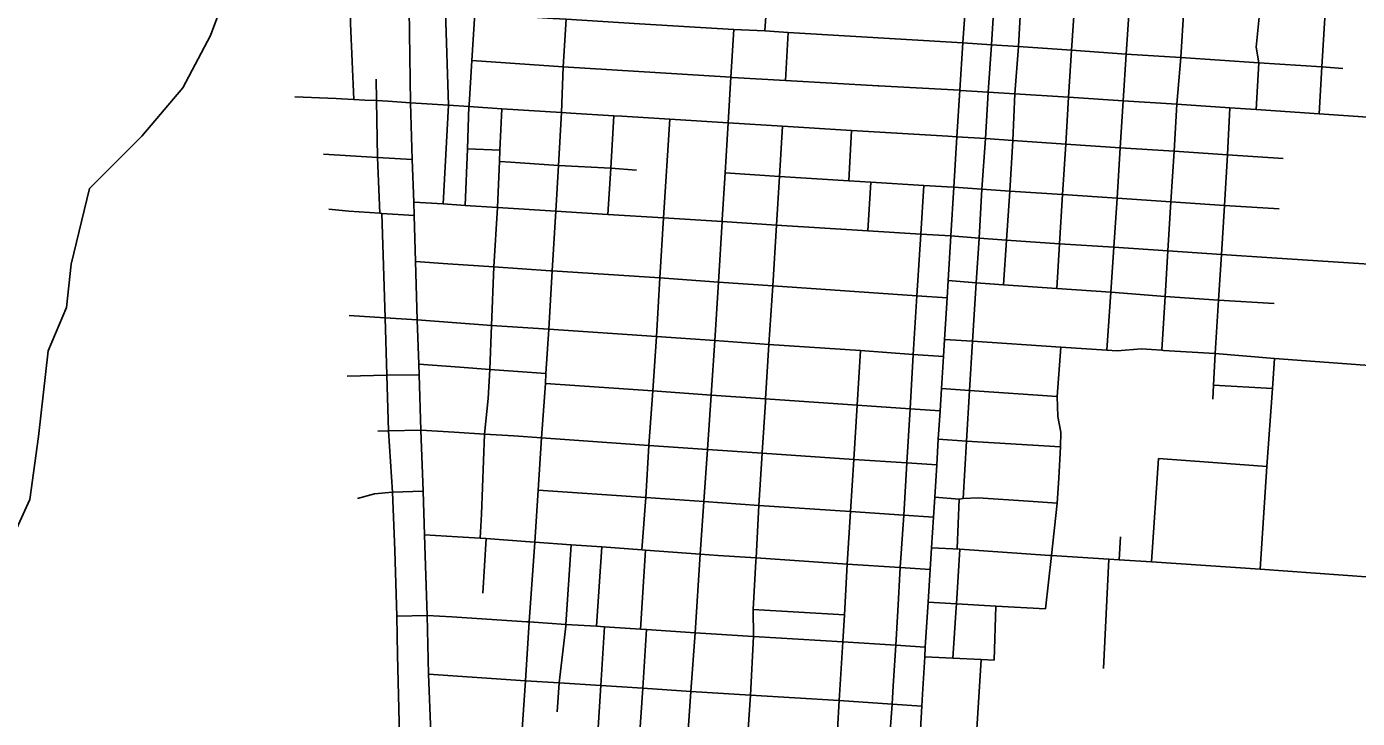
# Model space of a CAD drawing. Extents: x 1729596 to 1934326, y 644115 to 911751.
# Drawn here: x 1826969 to 1835391, y 701344 to 705719 of the extents above; entities that cross this region are included whole.
import ezdxf

# ---------------------------------------------------------------- set-up
doc = ezdxf.new("R2010")
doc.units = 0
for name, color, linetype in [('GM_X_City_Street', 7, 'Continuous'), ('GM_X_Township', 7, 'Continuous'), ('GM_X_US_Route', 7, 'Continuous')]:
    doc.layers.add(name, color=color, linetype=linetype)

msp = doc.modelspace()

# ---------------------------------------------------------------- linework, layer by layer
at = {"layer": 'GM_X_City_Street'}
for points in [[(1831641.5, 705691.4), (1831663.2, 706020.4), (1831689.7, 706354.4), (1831701.3, 706517.2), (1831719.9, 706766), (1831734.6, 706975.5), (1831748.9, 707183.2), (1831765.2, 707392.2), (1831783.1, 707602.2), (1831798.2, 707827.4), (1831813.5, 708047.8), (1831828.8, 708258.6), (1831849.8, 708569.9), (1831887.1, 709093), (1831912.1, 709438), (1831926.5, 709651.1)], [(1835149.7, 705167.6), (1835166.1, 705464.8), (1835184.1, 705773.4), (1835209.1, 706192.8), (1835198.5, 706392.9), (1835205.5, 706500.6), (1835232.3, 706908.9), (1835253, 707224.7), (1835257.9, 707315.8), (1835301.3, 707663.4), (1835328.7, 708042.4)], [(1834749.5, 705194), (1834767.3, 705490.2), (1834749.6, 705588.1), (1834770.6, 705800.1), (1834812.3, 706219.6), (1834788.4, 706221.2), (1834806.1, 706527.7), (1834817.5, 706724.7), (1834829.3, 706934.4), (1834851.9, 707333.7)], [(1832895.5, 702734.2), (1832916.5, 703097.8), (1832936.4, 703417.5), (1832955.1, 703728.5), (1832978.5, 704098.5), (1832996.6, 704380.9), (1833015, 704691.1), (1833037.1, 705010.3), (1833053.9, 705304.9), (1833075.7, 705603.2), (1833095.1, 705911.3), (1833119.5, 706331.8), (1833142.2, 706662.6), (1833169.8, 707075.9)], [(1833151.5, 704086), (1833170.7, 704368.6), (1833190.3, 704678.6), (1833210.1, 704998.6), (1833223.7, 705294.4), (1833245.1, 705592.6), (1833262.7, 705899.8), (1833290.9, 706321), (1833311.3, 706651.5), (1833340.1, 707064)], [(1833488.9, 704061.8), (1833506.1, 704346), (1833525.3, 704656.4), (1833546.5, 704976.2), (1833562.5, 705272.4), (1833581.1, 705570), (1833602.1, 705877.4), (1833630.1, 706297.4), (1833650.9, 706628.8), (1833659.3, 706723.4)], [(1833805.5, 703673.4), (1833830.1, 704039.2), (1833849.9, 704324.8), (1833869.7, 704633.8), (1833888.7, 704953.2), (1833907.5, 705249.8), (1833927.1, 705545.2), (1833947.9, 705856.4), (1833974.6, 706274.9), (1833995.3, 706605.6)], [(1834152.5, 703672.2), (1834174.7, 704011.6), (1834191.5, 704301), (1834210.5, 704610.6), (1834230.9, 704930.6), (1834248.9, 705228.2), (1834272.9, 705522.6), (1834291.9, 705832.2), (1834318.3, 706251.2)], [(1829040.2, 705257.8), (1829018.1, 705737.9), (1829015.9, 705983.9)], [(1832612.2, 701052.6), (1832634.1, 701422.2), (1832638.6, 701498), (1832652.5, 701734.2), (1832656.3, 701795), (1832673.5, 702080), (1832686.1, 702286.2), (1832694.7, 702423), (1832707.5, 702617.6), (1832715.9, 702743.2), (1832728.3, 702946.8), (1832738.6, 703110.2), (1832750.3, 703289.4), (1832758, 703429.6), (1832770.4, 703631.8), (1832778.5, 703740.4), (1832793.6, 704003.1), (1832800.2, 704112.3), (1832817.5, 704394.6), (1832836.9, 704703.6), (1832856.1, 705022.6), (1832874.5, 705315.9), (1832894.5, 705616), (1832916.7, 705945.6)], [(1829388.9, 705827), (1829620.6, 705813.2), (1829647.9, 705811.6), (1829805.8, 705802.2), (1830299.3, 705770.8), (1830382.7, 705766), (1830847.9, 705736.6), (1831444.5, 705700.6), (1831641.5, 705691.4), (1831789.3, 705682.4), (1832894.5, 705616)], [(1829605, 704597.5), (1829638.3, 705221.4), (1829620.6, 705813.2)], [(1829768.8, 705224.1), (1829786.1, 705503.6), (1829805.8, 705802.2), (1829806, 705806.4)], [(1830051.3, 700395.6), (1830066.5, 700680.8), (1830082.5, 700927.4), (1830101.3, 701215.6), (1830125.9, 701582.2), (1830149.1, 701954.4), (1830185.2, 702458.6), (1830194, 702589.2), (1830206, 702788.2), (1830228.1, 703118.4), (1830251.9, 703462.4), (1830254.9, 703525.4), (1830272.9, 703804.6), (1830295.7, 704173.4), (1830318.4, 704551), (1830335, 704841.4), (1830354.7, 705176), (1830363.9, 705463.4), (1830382.7, 705766)], [(1831444.5, 705700.6), (1831426.1, 705398.2), (1831433.3, 705397.8)], [(1831771.9, 705378.6), (1831789.3, 705682.4)], [(1832894.5, 705616), (1833075.7, 705603.2), (1833245.1, 705592.6), (1833581.1, 705570), (1833927.1, 705545.2), (1834272.9, 705522.6), (1834767.3, 705490.2), (1835166.1, 705464.8), (1835299, 705454.6)], [(1829786.1, 705503.6), (1830363.9, 705463.4), (1831426.1, 705398.2)], [(1829203.9, 704538), (1829189.6, 704891.8), (1829183.1, 705251.2), (1829180.4, 705386.4)], [(1831371.2, 704499.2), (1831388.9, 704793.4), (1831409.1, 705110.8), (1831426.1, 705398.2)], [(1831433.3, 705397.8), (1831771.9, 705378.6), (1832358.5, 705344.6), (1832362.1, 705344.4)], [(1832362.1, 705344.4), (1832874.5, 705315.9), (1832878.1, 705315.7)], [(1828666, 705274.6), (1828927.5, 705264.7), (1828961.5, 705262.6)], [(1828961.5, 705262.6), (1829040.2, 705257.8), (1829109.2, 705254.6)], [(1829109.2, 705254.6), (1829183.1, 705251.2), (1829254.6, 705246.5)], [(1829254.6, 705246.5), (1829397.6, 705237.2)], [(1832878.1, 705315.7), (1833053.9, 705304.9), (1833223.7, 705294.4), (1833562.5, 705272.4), (1833907.5, 705249.8), (1834248.9, 705228.2), (1834584.3, 705204.6), (1834749.5, 705194), (1835149.7, 705167.6), (1835610.1, 705135.6), (1835972.5, 705112.2)], [(1829397.6, 705237.2), (1829638.3, 705221.4), (1829768.1, 705213), (1829975.7, 705199.8), (1830354.7, 705176), (1830412, 705172.4)], [(1829743.9, 704588), (1829758.8, 704946.1), (1829768.1, 705213), (1829768.8, 705224.1)], [(1829961.1, 704865.9), (1829964.3, 704936.7), (1829975.7, 705199.8)], [(1830412, 705172.4), (1830684.7, 705155.2), (1830735.4, 705152.1)], [(1834491.5, 703651.4), (1834512.5, 703989), (1834530.9, 704278.2), (1834550.1, 704588.2), (1834568.7, 704908.2), (1834584.3, 705204.6)], [(1830665.8, 704823.1), (1830684.7, 705155.2)], [(1830735.4, 705152.1), (1831039.5, 705133.8), (1831409.1, 705110.8), (1831753.5, 705089.4), (1832190, 705062.1), (1832798.7, 705026)], [(1830999.8, 704509.1), (1831039.5, 705133.8)], [(1831644, 703343.6), (1831645.4, 703365), (1831666.5, 703709.2), (1831691.2, 704080), (1831714.5, 704462.6), (1831732.7, 704771.6), (1831753.5, 705089.4)], [(1832172, 704744), (1832190, 705062.1)], [(1832798.7, 705026), (1832856.1, 705022.6), (1833037.1, 705010.3), (1833210.1, 704998.6), (1833546.5, 704976.2), (1833888.7, 704953.2), (1834230.9, 704930.6), (1834568.7, 704908.2), (1834921.9, 704884.8)], [(1828847.9, 704912.2), (1829189.6, 704891.8), (1829409.3, 704877.8)], [(1829758.8, 704946.1), (1829964.3, 704936.7)], [(1829839.5, 702483), (1829846.8, 702636), (1829866.9, 703142.4), (1829889.3, 703367.2), (1829901.3, 703549.8), (1829910.9, 703828.8), (1829926.5, 704199.2), (1829949.2, 704574.7), (1829961.1, 704865.9)], [(1829961.1, 704865.9), (1830032.1, 704861.3), (1830335, 704841.4), (1830665.8, 704823.1), (1830829.5, 704811.1)], [(1830646.5, 704530.4), (1830665.8, 704823.1)], [(1831388.9, 704793.4), (1831732.7, 704771.6), (1832172, 704744), (1832312.1, 704735), (1832648, 704714.9), (1832832.8, 704703.8)], [(1832293.1, 704426.4), (1832312.1, 704735)], [(1832481.6, 702024.1), (1832497.3, 702298.2), (1832520.1, 702629.8), (1832539.4, 702959.6), (1832561.1, 703302), (1832580.2, 703645.5), (1832603.2, 704017.2), (1832628.8, 704406.3), (1832648, 704714.9)], [(1832832.8, 704703.8), (1832836.9, 704703.6), (1833015, 704691.1), (1833190.3, 704678.6), (1833525.3, 704656.4), (1833869.7, 704633.8), (1834210.5, 704610.6), (1834550.1, 704588.2), (1834895.5, 704566.4)], [(1829418.6, 704609.1), (1829605, 704597.5), (1829743.9, 704588), (1829949.2, 704574.7), (1830318.4, 704551), (1830646.5, 704530.4), (1830999.8, 704509.1), (1831370.4, 704485.6), (1831714.5, 704462.6), (1832293.1, 704426.4), (1832628.8, 704406.3), (1832817.5, 704394.6), (1832996.6, 704380.9), (1833170.7, 704368.6), (1833506.1, 704346), (1833849.9, 704324.8), (1834191.5, 704301), (1834530.9, 704278.2), (1834849.1, 704257.2)], [(1828881.6, 704564.1), (1829008.8, 704550.7), (1829203.9, 704538), (1829215.9, 704537.3), (1829420.9, 704524.8)], [(1829238.1, 703877.1), (1829215.9, 704537.3)], [(1830863.1, 702410.8), (1830887.1, 702740.2), (1830907.3, 703070.4), (1830931.5, 703414.6), (1830955.1, 703759), (1830977.3, 704129), (1830999.8, 704509.1)], [(1831107.1, 700481.4), (1831115.1, 700612.4), (1831131.9, 700879.8), (1831147.9, 701146), (1831172.7, 701514.4), (1831199.6, 701885.6), (1831231.9, 702383), (1831253.9, 702716.2), (1831276.9, 703044), (1831301.5, 703388.6), (1831323.7, 703733), (1831347.3, 704103), (1831370.4, 704485.6), (1831371.2, 704499.2)], [(1829430.5, 704233.6), (1829635, 704219.4), (1829926.5, 704199.2), (1830284.6, 704174.2)], [(1834849.1, 704257.2), (1836272.6, 704163.6)], [(1830284.6, 704174.2), (1830295.7, 704173.4), (1830977.3, 704129), (1831347.3, 704103), (1831691.2, 704080), (1832603.2, 704017.2), (1832793.6, 704003.1)], [(1832800.2, 704112.3), (1832978.5, 704098.5), (1833151.5, 704086), (1833488.9, 704061.8), (1833830.1, 704039.2), (1834174.7, 704011.6), (1834512.5, 703989), (1834864.3, 703968.3)], [(1829010.7, 703892.1), (1829238.1, 703877.1), (1829441.2, 703864.4)], [(1829333.3, 701048.5), (1829328.7, 701233), (1829315.9, 701746.9), (1829311.1, 701991.3), (1829299.6, 702406.4), (1829284.2, 702774.4), (1829258.2, 703162.9), (1829247.8, 703513.5), (1829238.1, 703877.1)], [(1829441.2, 703864.4), (1829910.9, 703828.8), (1830272.9, 703804.6), (1830955.1, 703759), (1831323.7, 703733), (1831666.5, 703709.2), (1832245.7, 703669.6), (1832580.2, 703645.5), (1832770.4, 703631.8)], [(1832778.5, 703740.4), (1832955.1, 703728.5), (1833514.1, 703691.8)], [(1832089.3, 701086), (1832110.9, 701456.8), (1832135.1, 701827.2), (1832144.5, 701998.8), (1832162.7, 702319.8), (1832183.8, 702651.6), (1832204.9, 702982.2), (1832225.7, 703324.9), (1832245.7, 703669.6)], [(1833417.6, 702037.6), (1833455.7, 702374), (1833491.2, 702705.5), (1833501.9, 702864), (1833512.9, 703060.8), (1833513.3, 703153.4), (1833495.2, 703253.4), (1833490.1, 703379.2), (1833514.1, 703691.8)], [(1833514.1, 703691.8), (1833805.5, 703673.4), (1833870.7, 703668.8), (1834023.5, 703681), (1834088, 703676.6), (1834152.5, 703672.2), (1834163.1, 703671.5)], [(1834163.1, 703671.5), (1834487.7, 703651.6)], [(1834476.8, 703362.2), (1834480, 703451.6), (1834491.5, 703651.4)], [(1834487.7, 703651.6), (1834491.5, 703651.4), (1834865.7, 703619), (1836266.7, 703516.6), (1836613.5, 703491.2), (1837029.7, 703464.6), (1837440.7, 703435), (1838149.6, 703382.1)], [(1829451.8, 703583.2), (1829710.2, 703565), (1829901.3, 703549.8), (1830254.9, 703525.4)], [(1834852.7, 703430.4), (1834865.7, 703619)], [(1828997.9, 703509), (1829247.8, 703513.5), (1829453.8, 703517.6)], [(1830251.9, 703462.4), (1830931.5, 703414.6), (1831301.5, 703388.6), (1831645.4, 703365), (1832225.7, 703324.9), (1832561.1, 703302), (1832750.3, 703289.4)], [(1832758, 703429.6), (1832936.4, 703417.5), (1833490.1, 703379.2)], [(1834480, 703451.6), (1834852.7, 703430.4)], [(1834775.3, 702288.2), (1834817.5, 702936), (1834852.7, 703430.4)], [(1831624.4, 703026.3), (1831644, 703343.6)], [(1829190.9, 703160.5), (1829258.2, 703162.9), (1829462.9, 703167.6)], [(1829462.9, 703167.6), (1829675.7, 703154.9), (1829866.9, 703142.4), (1830052.7, 703130.4), (1830228.1, 703118.4), (1830907.3, 703070.4), (1831276.9, 703044), (1831624.1, 703021.4), (1832204.9, 702982.2), (1832539.4, 702959.6), (1832728.3, 702946.8)], [(1832738.6, 703110.2), (1832916.5, 703097.8), (1833512.9, 703060.8)], [(1831584, 702338.6), (1831585.1, 702359.4), (1831602.8, 702691.2), (1831624.1, 703021.4), (1831624.4, 703026.3)], [(1834087.1, 702334.6), (1834132.5, 702986.6)], [(1834132.5, 702986.6), (1834448.9, 702963.9), (1834817.5, 702936)], [(1829063.3, 702734.1), (1829169.8, 702763.4), (1829284.2, 702774.4), (1829479.5, 702781)], [(1830206, 702788.2), (1830887.1, 702740.2), (1831253.9, 702716.2), (1831602.8, 702691.2), (1832183.8, 702651.6), (1832520.1, 702629.8), (1832707.5, 702617.6)], [(1832715.9, 702743.2), (1832871.5, 702731.2), (1832895.5, 702734.2), (1832990.2, 702738.5), (1833310.1, 702718.2), (1833491.2, 702705.5)], [(1832858.8, 702419.4), (1832871.5, 702731.2)], [(1829486.6, 702505.6), (1829696.3, 702492), (1829839.5, 702483), (1829877.9, 702481), (1830126.6, 702462.9)], [(1829856.7, 702135.8), (1829877.9, 702481)], [(1830126.6, 702462.9), (1830185.2, 702458.6), (1830415.9, 702442.3), (1830609.1, 702428.4), (1830863.1, 702410.8), (1830885.5, 702408.8), (1831231.9, 702383), (1831344.5, 702375.1), (1831585.1, 702359.4), (1832162.7, 702319.8), (1832497.3, 702298.2), (1832686.1, 702286.2)], [(1833883.4, 702347.2), (1833891.4, 702492.1)], [(1830380.6, 701928), (1830381.7, 701938.2), (1830415.9, 702442.3)], [(1830576.5, 701926.6), (1830609.1, 702428.4)], [(1830854.5, 701909), (1830885.5, 702408.8)], [(1832694.7, 702423), (1832874.4, 702413.2), (1833444.4, 702374.8)], [(1832851.2, 702043), (1832852.8, 702069.5), (1832874.4, 702413.2)], [(1831569.2, 701862.3), (1831569.2, 701862.6), (1831566.4, 702031.7), (1831584, 702338.6)], [(1833444.4, 702374.8), (1833455.7, 702374), (1833818.6, 702351.2), (1833883.4, 702347.2), (1834087.1, 702334.6)], [(1833783.2, 701658.5), (1833818.6, 702351.2)], [(1834087.1, 702334.6), (1834775.3, 702288.2), (1836001.9, 702199.9), (1836183.9, 702187)], [(1832673.5, 702080), (1832852.8, 702069.5), (1833102.3, 702053.8), (1833417.6, 702037.6)], [(1832831.2, 701725.7), (1832851.2, 702043)], [(1833092.7, 701712.2), (1833102.3, 702053.8)], [(1829311.1, 701991.3), (1829503.1, 701995.4)], [(1829503.1, 701995.4), (1829660.9, 701985.9), (1830133.8, 701955.4)], [(1831566.4, 702031.7), (1832144.5, 701998.8)], [(1832453.3, 701549.2), (1832469.1, 701806.6), (1832481.6, 702024.1)], [(1830133.8, 701955.4), (1830149.1, 701954.4), (1830381.7, 701938.2), (1830576.5, 701926.6), (1830626.8, 701923.8), (1830854.5, 701909), (1830890.9, 701906.6), (1831199.6, 701885.6), (1831569.2, 701862.6), (1832135.1, 701827.2), (1832469.1, 701806.6), (1832656.3, 701795)], [(1830339.7, 701569.4), (1830380.6, 701928)], [(1830544.9, 700650), (1830561.7, 700917.6), (1830578.8, 701183), (1830602.3, 701552.6), (1830626.8, 701923.8)], [(1830806.3, 700634), (1830826.8, 700900.1), (1830842.5, 701165.8), (1830868.1, 701534.4), (1830890.9, 701906.6)], [(1831525.7, 701121.7), (1831550, 701491.3), (1831569.2, 701862.3)], [(1832652.5, 701734.2), (1832831.2, 701725.7), (1833009.3, 701717), (1833092.7, 701712.2)], [(1832963.9, 700972.2), (1833009.3, 701717)], [(1829513.3, 701623), (1830125.9, 701582.2), (1830339.7, 701569.4), (1830602.3, 701552.6), (1830868.1, 701534.4), (1831172.7, 701514.4), (1831550, 701491.3), (1832110.9, 701456.8), (1832446.2, 701434.6), (1832634.1, 701422.2)], [(1830326.8, 701386), (1830339.7, 701569.4)], [(1832365.5, 700230.7), (1832390.1, 700528.7), (1832419.4, 701065.7), (1832446.2, 701434.6), (1832453.3, 701549.2)]]:
    msp.add_lwpolyline(points, dxfattribs=at)
at = {"layer": 'GM_X_Township'}
msp.add_lwpolyline([(1826643.8, 708106.3), (1827077.3, 707947.3), (1827612, 707701.6), (1827886.5, 707426.9), (1828161, 707079.9), (1828320, 706776.3), (1828320, 706714.9), (1828319.9, 706414.9), (1828305.4, 706125.7), (1828132, 705663.1), (1827958.5, 705330.6), (1827698.4, 705026.9), (1827365.9, 704694.4), (1827250.3, 704217.4), (1827221.4, 703942.7), (1827105.7, 703668), (1827043.2, 703127.1), (1826990, 702728.4), (1826831, 702381.5)], dxfattribs=at)
at = {"layer": 'GM_X_US_Route'}
msp.add_lwpolyline([(1829543.7, 700717.4), (1829543.7, 700717.4), (1829536.1, 700963.7), (1829527.2, 701252), (1829513.3, 701623), (1829503.1, 701995.4), (1829491, 702371.4), (1829486.6, 702505.6), (1829479.5, 702781), (1829462.9, 703167.6), (1829453.8, 703517.6), (1829451.8, 703583.2), (1829441.2, 703864.4), (1829430.5, 704233.6), (1829420.9, 704524.8), (1829418.6, 704609.1), (1829409.3, 704877.8), (1829397.6, 705237.2), (1829388.9, 705827), (1829388.2, 705878.6)], dxfattribs=at)

doc.saveas('drawing.dxf')
